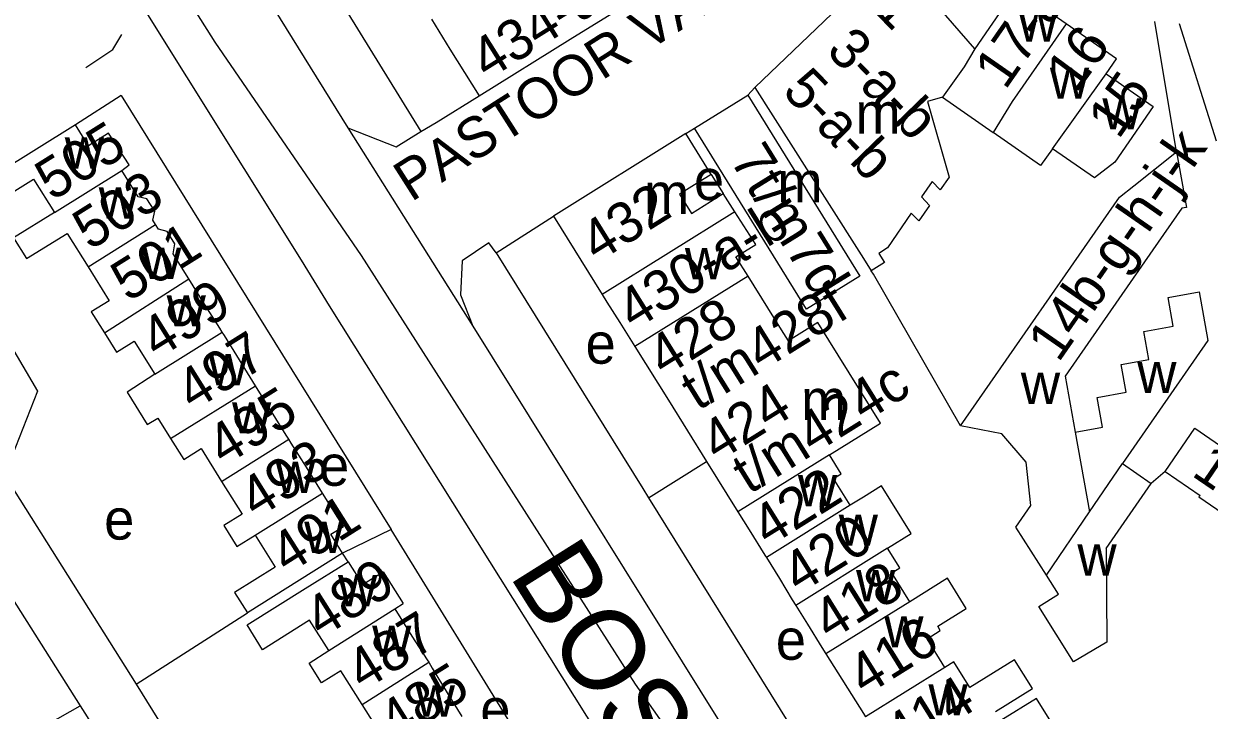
# Model space of a CAD drawing. Extents: x 159294 to 161936, y 384538 to 386517.
# Drawn here: x 159917.3 to 160034.1, y 385376.6 to 385444.2 of the extents above; entities that cross this region are included whole.
import ezdxf

# ---------------------------------------------------------------- set-up
doc = ezdxf.new("R2010")
doc.units = 0
for name, color, linetype in [('BLT_Basislijn', 7, 'Continuous'), ('BLT_Bebouwing', 7, 'Continuous'), ('BLT_Centroide', 7, 'Continuous'), ('BLT_Huisnummer', 7, 'Continuous'), ('BLT_Huisnummer_ tussenligend', 7, 'Continuous'), ('BLT_Huisnummer_reeks', 7, 'Continuous'), ('BLT_Onderverdeling_panden', 7, 'Continuous'), ('BLT_Straatnaam', 7, 'Continuous'), ('BLT_Straatnaam_hoofdweg', 7, 'Continuous'), ('BLT_Vlakafsluiter', 7, 'Continuous')]:
    doc.layers.add(name, color=color, linetype=linetype)

msp = doc.modelspace()

# ---------------------------------------------------------------- linework, layer by layer
at = {"layer": 'BLT_Basislijn'}
for p, q in [((159908.9, 385510.76), (159956.39, 385433.59)), ((160030.84, 385431.6), (160028.71, 385444.44)), ((160031.11, 385444.22), (160034.76, 385432.66)), ((159988.62, 385437.17), (159989.3, 385437.93)), ((159926.85, 385437.12), (159922.36, 385434.26)), ((159926.85, 385437.12), (159953.45, 385394.36)), ((159982.5, 385433.39), (159983.37, 385433.92)), ((159985.01, 385429.36), (159986.18, 385427.47)), ((159963.82, 385421.62), (159969.45, 385425.25)), ((159978.82, 385397.51), (159984.55, 385401.06)), ((160029.75, 385400.08), (160028.37, 385398.92)), ((159978.82, 385397.51), (160022.24, 385327.69)), ((159953.45, 385394.36), (159948.68, 385392.04)), ((159979.96, 385351.47), (159953.45, 385394.36)), ((159949.22, 385391.2), (159948.68, 385392.04)), ((159928.32, 385379.12), (159939.29, 385386.17)), ((159928.32, 385379.12), (159955.24, 385336.3)), ((159911.91, 385370.86), (159922.83, 385376.99))]:
    msp.add_line(p, q, dxfattribs=at)
for points in [[(159905.67, 385504.57), (159914.47, 385489.85), (159949.2, 385433.95)], [(159900.14, 385499.2), (159936.1, 385442.38), (159950.5, 385421.37), (159977.5, 385379.12), (159989.93, 385361.42), (160014.19, 385323.22)], [(159926.71, 385447.43), (159927.66, 385448.03), (159944.6, 385420.92), (159947.37, 385416.4), (159980.02, 385364.36), (160014.31, 385309.17)], [(159923.36, 385439.89), (159926.04, 385441.66), (159926.91, 385443.13)], [(159956.39, 385433.59), (159957.91, 385434.49), (159962.13, 385437.09)], [(159949.2, 385433.95), (159953.95, 385432.07), (159956.39, 385433.59)], [(159908.34, 385425.48), (159918.61, 385407.99), (159915.37, 385399.73), (159928.32, 385379.12)], [(159963.82, 385421.62), (159963.09, 385422.61), (159960.46, 385420.84), (159960.28, 385417.51), (159961.52, 385414.41)], [(159963.82, 385421.62), (159978.25, 385398.41), (159978.82, 385397.51)], [(160009.56, 385404.58), (160000.98, 385419.53), (160000.77, 385419.85)], [(159961.52, 385414.41), (159987.68, 385372.43), (160012.65, 385332.48), (160015.47, 385328.81)], [(159908.11, 385411.51), (159910.94, 385407.11), (159908.59, 385399.43), (159922.83, 385376.99)], [(159922.83, 385376.99), (159964.1, 385311.97), (159953.14, 385304.79)]]:
    msp.add_lwpolyline(points, dxfattribs=at)
at = {"layer": 'BLT_Bebouwing'}
for p, q in [((159971.09, 385442.7), (159979.34, 385447.76)), ((160019.99, 385444.19), (160015.03, 385447.64)), ((159957.43, 385444.67), (159959.25, 385441.71)), ((159962.13, 385437.09), (159971.09, 385442.7)), ((159959.25, 385441.71), (159962.13, 385437.09)), ((159989.3, 385437.93), (159996.41, 385426.77)), ((160007.81, 385436.98), (160012.78, 385433.48)), ((159922.36, 385434.26), (159912.91, 385428.35)), ((159982.5, 385433.39), (159969.45, 385425.25)), ((159985.01, 385429.36), (159982.5, 385433.39)), ((160017.46, 385430.25), (160012.78, 385433.48)), ((160018.64, 385431.88), (160017.46, 385430.25)), ((159987.34, 385425.68), (159986.18, 385427.47)), ((159969.45, 385425.25), (159974.26, 385417.53)), ((159988.23, 385424.3), (159987.34, 385425.68)), ((159977.49, 385412.39), (159980.78, 385407.11)), ((159980.78, 385407.11), (159984.55, 385401.06)), ((159984.55, 385401.06), (159987.63, 385396.11)), ((160023.92, 385392.5), (160028.37, 385398.92)), ((159953.84, 385386.57), (159954.64, 385387.07))]:
    msp.add_line(p, q, dxfattribs=at)
for points in [[(160002.96, 385451.02), (159989.3, 385437.93)], [(160023.92, 385439.28), (160024.94, 385440.75), (160019.99, 385444.19)], [(160023.92, 385439.28), (160028.57, 385436.04), (160024.78, 385430.58), (160022.78, 385429.01), (160018.64, 385431.88)], [(159983.37, 385433.92), (159988.62, 385437.17)], [(159988.62, 385437.17), (159999.65, 385419.33), (159994.4, 385416.08), (159983.37, 385433.92)], [(160007.81, 385436.98), (160006.32, 385436.54), (160008.44, 385429.08), (160007.58, 385427.84), (160006.79, 385428.66), (160005.73, 385427.14), (160006.52, 385426.31), (160005.46, 385424.78), (160004.72, 385425.53), (160002.36, 385422.14), (160001.52, 385421.57), (160002.08, 385420.68), (160000.77, 385419.85)], [(159926.91, 385429.76), (159927.63, 385430.31), (159925.62, 385433.42), (159923.65, 385432.19), (159922.36, 385434.26)], [(160009.56, 385404.58), (160025.23, 385427.11), (160026.66, 385428.25), (160030.84, 385431.6)], [(160030.84, 385431.6), (160031.83, 385426.11), (160031.37, 385426.03), (160028.52, 385421.92), (160019.88, 385409.47), (160020.87, 385403.98)], [(159930.25, 385424.41), (159929.97, 385424.85), (159930.16, 385425.73), (159929.4, 385426.96), (159928.53, 385427.16), (159926.91, 385429.76)], [(159912.91, 385428.35), (159914.15, 385426.36), (159918.23, 385428.9), (159920.29, 385425.61)], [(159985.01, 385429.36), (159981.87, 385427.41), (159983.05, 385425.52), (159986.18, 385427.47)], [(159996.41, 385426.77), (160000, 385421.08), (160000.77, 385419.85)], [(159920.29, 385425.61), (159916.26, 385423.1), (159917.53, 385421.06), (159921.52, 385423.55), (159923.59, 385420.24)], [(159933.52, 385419.07), (159931.98, 385421.53), (159932.16, 385422.53), (159931.4, 385423.75), (159930.53, 385423.95), (159930.25, 385424.41)], [(159988.63, 385419.34), (159987.44, 385421.25), (159989.41, 385422.47), (159988.23, 385424.3)], [(159923.59, 385420.24), (159925.66, 385416.92), (159923.91, 385415.83), (159925.22, 385413.74)], [(159991.92, 385414.06), (159988.63, 385419.34)], [(159936.81, 385413.83), (159936.57, 385414.22), (159935.08, 385416.58), (159933.52, 385419.07)], [(159974.26, 385417.53), (159974.73, 385416.77), (159976, 385414.78), (159977.49, 385412.39)], [(160020.87, 385403.98), (160023.57, 385404.47), (160023.04, 385407.38), (160025.89, 385407.9), (160025.4, 385410.62), (160028.12, 385411.11), (160027.62, 385413.87), (160030.53, 385414.4), (160030.02, 385417.23)], [(160030.02, 385417.23), (160033.09, 385417.79), (160033.95, 385412.99), (160025.55, 385400.87)], [(159998.59, 385409.81), (159995.51, 385414.76), (159992.61, 385412.96), (159991.92, 385414.06)], [(159925.22, 385413.74), (159926.4, 385411.84), (159928.13, 385412.93), (159930.17, 385409.68)], [(159940.1, 385408.54), (159938.51, 385411.08), (159937.03, 385413.48), (159936.81, 385413.83)], [(159996.65, 385401.74), (160001.68, 385404.86), (159998.59, 385409.81)], [(160029.75, 385400.08), (160032.67, 385404.35), (160036.15, 385401.97), (160040.34, 385408.11), (160036.88, 385410.47)], [(159930.17, 385409.68), (159927.44, 385407.89), (159929.43, 385404.73), (159930.46, 385405.36), (159931.73, 385403.33)], [(159943.37, 385403.26), (159943.11, 385403.67), (159941.68, 385406.01), (159940.1, 385408.54)], [(160018.03, 385389.88), (160015.02, 385394.6), (160016.49, 385396.74), (160016.03, 385401.01), (160013.63, 385403.8), (160009.56, 385404.58)], [(160029.75, 385400.08), (160033.18, 385397.74), (160033.07, 385397.58), (160038.38, 385393.96), (160045.6, 385404.53)], [(159931.73, 385403.33), (159933.02, 385401.28), (159934.74, 385402.35), (159936.75, 385399.12)], [(159946.71, 385397.97), (159945.13, 385400.5), (159943.6, 385402.88), (159943.37, 385403.26)], [(159998.71, 385396.76), (159997.07, 385399.4), (159997.82, 385399.86), (159996.65, 385401.74)], [(160025.55, 385400.87), (160028.37, 385398.92)], [(159936.75, 385399.12), (159938.77, 385395.9), (159936.97, 385394.78), (159938.27, 385392.69), (159940.06, 385393.81)], [(160002.39, 385392.54), (160004.72, 385393.99), (160001.79, 385398.68), (160000, 385397.56), (159998.71, 385396.76)], [(159948.68, 385392.04), (159947.52, 385393.9), (159948.76, 385394.68), (159946.71, 385397.97)], [(159987.63, 385396.11), (159988.73, 385394.35), (159990.29, 385391.85), (159990.44, 385391.61)], [(159940.06, 385393.81), (159942.02, 385390.66), (159938.04, 385388.17), (159939.29, 385386.17)], [(160004.57, 385387.26), (160002.79, 385390.11), (160003.59, 385390.61), (160002.39, 385392.54)], [(160023.92, 385392.5), (160023.98, 385383.26), (160020.7, 385381.34), (160017.3, 385386.8), (160019.23, 385388)], [(159947.31, 385382.44), (159945.43, 385385.44), (159940.78, 385382.53), (159939.26, 385384.97), (159944.98, 385388.55), (159949.22, 385391.2)], [(159948.68, 385392.04), (159944.44, 385389.39), (159939.29, 385386.17)], [(159949.22, 385391.2), (159950.63, 385388.94), (159952.68, 385390.22), (159954.64, 385387.07)], [(159990.44, 385391.61), (159991.72, 385389.55), (159992.99, 385387.45), (159993.34, 385386.9)], [(160008.03, 385380.79), (160006.27, 385383.61), (160007.58, 385384.43), (160007.32, 385384.84), (160010.14, 385386.6), (160008.28, 385389.58), (160004.57, 385387.26)], [(160019.23, 385388), (160018.03, 385389.88)], [(159953.84, 385386.57), (159955.51, 385383.88), (159957.01, 385381.54), (159957.16, 385381.29)], [(159993.34, 385386.9), (159994.49, 385385.04), (159995.92, 385382.74), (159996.31, 385382.11)], [(159950.6, 385377.14), (159948.51, 385380.46), (159946.6, 385379.26), (159945.37, 385381.22), (159947.31, 385382.44)], [(159996.31, 385382.11), (160000, 385376.23), (160000.2, 385375.91)], [(159957.16, 385381.29), (159957.51, 385380.72), (159958.99, 385378.28), (159960.44, 385375.96)], [(160013.02, 385376.44), (160016.66, 385378.71), (160014.89, 385381.55), (160010.48, 385378.81), (160008.91, 385381.34), (160008.03, 385380.79)], [(159952.17, 385370.59), (159950.76, 385372.86), (159952.59, 385374.01), (159950.6, 385377.14)], [(160019.37, 385371.8), (160017.81, 385374.3), (160018.8, 385374.92), (160017.05, 385377.74), (160013.56, 385375.57)]]:
    msp.add_lwpolyline(points, dxfattribs=at)
at = {"layer": 'BLT_Onderverdeling_panden'}
for p, q in [((160010.97, 385441.73), (160002.96, 385451.02)), ((160015.03, 385447.64), (160010.97, 385441.73)), ((160018.64, 385431.88), (160023.92, 385439.28)), ((159920.29, 385425.61), (159926.91, 385429.76)), ((159987.34, 385425.68), (159974.26, 385417.53)), ((159923.59, 385420.24), (159930.25, 385424.41)), ((159988.63, 385419.34), (159977.49, 385412.39)), ((159925.22, 385413.74), (159933.52, 385419.07)), ((159930.17, 385409.68), (159936.81, 385413.83)), ((159931.73, 385403.33), (159940.1, 385408.54)), ((160020.87, 385403.98), (160022.29, 385396.11)), ((159936.75, 385399.12), (159943.37, 385403.26)), ((159996.65, 385401.74), (159987.63, 385396.11)), ((160022.29, 385396.11), (160025.55, 385400.87)), ((159940.06, 385393.81), (159946.71, 385397.97)), ((159998.71, 385396.76), (159990.44, 385391.61)), ((160018.03, 385389.88), (160022.29, 385396.11)), ((160002.39, 385392.54), (159993.34, 385386.9)), ((159947.31, 385382.44), (159953.84, 385386.57)), ((160004.57, 385387.26), (159996.31, 385382.11)), ((159950.6, 385377.14), (159957.16, 385381.29)), ((160008.03, 385380.79), (160000.2, 385375.91))]:
    msp.add_line(p, q, dxfattribs=at)
for points in [[(160019.99, 385444.19), (160014.66, 385436.53), (160012.78, 385433.48)], [(160010.97, 385441.73), (160009.94, 385439.95), (160007.81, 385436.98)]]:
    msp.add_lwpolyline(points, dxfattribs=at)
at = {"layer": 'BLT_Vlakafsluiter'}
msp.add_line((159949.2, 385433.95), (159961.52, 385414.41), dxfattribs=at)

# ---------------------------------------------------------------- texts
at = {"layer": 'BLT_Centroide'}
for s, p in [('w', (160015.28, 385442.45)), ('w', (160018.38, 385436.81)), ('w', (160023.55, 385433.8)), ('m', (159999.22, 385433.39)), ('w', (159921.3, 385429.94)), ('e', (159983.3, 385426.83)), ('m', (159991.52, 385426.62)), ('m', (159978.38, 385425.47)), ('w', (159924.65, 385425)), ('w', (159928.91, 385419.06)), ('w', (159982.41, 385419.03)), ('w', (159931.34, 385414.38)), ('e', (159972.62, 385410.71)), ('w', (159935.46, 385408.59)), ('w', (160015.52, 385406.74)), ('w', (160026.99, 385407.82)), ('m', (159993.86, 385405.15)), ('w', (159937.78, 385403.84)), ('e', (159946.36, 385398.68)), ('w', (159942.09, 385397.97)), ('w', (159993.55, 385396.66)), ('e', (159925.18, 385393.38)), ('w', (159997.57, 385392.78)), ('w', (159944.9, 385392.06)), ('w', (160021.09, 385389.84)), ('w', (159999.28, 385387.31)), ('w', (159948.23, 385386.81)), ('w', (160002.06, 385382.75)), ('w', (159951.59, 385381.84)), ('e', (159991.37, 385381.54)), ('w', (159955.88, 385375.94)), ('w', (160006.41, 385376.06)), ('e', (159962.25, 385374.69))]:
    msp.add_text(s, height=4, dxfattribs=at).set_placement(p)
at = {"layer": 'BLT_Huisnummer'}
for s, rotation, p in [('1', 314.1007, (160000.91, 385445.5)), ('3-a-b', 314.1007, (159996.22, 385441.44)), ('5-a-b', 314.1007, (159991.89, 385437.44)), ('15', 55.2081, (160025.14, 385432.72)), ('505', 32.0116, (159920.05, 385426.68)), ('432', 31.9356, (159973.76, 385420.61)), ('499', 32.0054, (159930.4, 385411.1)), ('495', 32.0155, (159936.97, 385400.54)), ('14c', 325.6955, (160032.22, 385399.75)), ('422', 31.9356, (159990.63, 385392.59)), ('491', 32.3009, (159943.23, 385389.89)), ('489', 32.3009, (159946.59, 385383.59)), ('418', 31.9356, (159996.68, 385383.34)), ('414', 31.9356, (160003.72, 385372.07))]:
    msp.add_text(s, height=4, rotation=rotation, dxfattribs=at).set_placement(p)
at = {"layer": 'BLT_Huisnummer_ tussenligend'}
for s, rotation, p in [('16', 53.4631, (160020.93, 385437.27)), ('503', 32.0155, (159923.76, 385421.82)), ('430-a-b', 31.9356, (159977.36, 385413.93)), ('501', 32.0155, (159927.52, 385416.73)), ('497', 32.0054, (159933.92, 385405.98)), ('493', 32.0155, (159940.14, 385395.36)), ('420', 31.9356, (159993.66, 385387.97)), ('487', 31.8943, (159950.68, 385378.4)), ('416', 31.9356, (160000.13, 385377.9)), ('485', 31.8943, (159953.86, 385373.36))]:
    msp.add_text(s, height=4, rotation=rotation, dxfattribs=at).set_placement(p)
at = {"layer": 'BLT_Huisnummer_reeks'}
for s, height, rotation, p in [('434-a', 4, 32.0301, (159962.95, 385438.6)), ('17-a', 4, 55.2016, (160013.98, 385437.59)), ('14b-g-h-j-k', 3.9999, 55.2499, (160019.22, 385410.73)), ('7t/m7d', 4, 301.7476, (159986.78, 385430.8)), ('t/m428f', 4, 31.9253, (159983.68, 385406.01)), ('428', 4, 31.9161, (159980.36, 385409.32)), ('t/m424c', 4, 31.9214, (159988.74, 385397.79)), ('424', 4, 31.9214, (159985.62, 385400.96))]:
    msp.add_text(s, height=height, rotation=rotation, dxfattribs=at).set_placement(p)
at = {"layer": 'BLT_Straatnaam'}
msp.add_text('PASTOOR VAN ARSLAAN', height=4, rotation=32.5242, dxfattribs=at).set_placement((159955.43, 385426.59))
at = {"layer": 'BLT_Straatnaam_hoofdweg'}
msp.add_text('BOSCHDIJK', height=8, rotation=302.141, dxfattribs=at).set_placement((159965, 385389.94))

doc.saveas('drawing.dxf')
